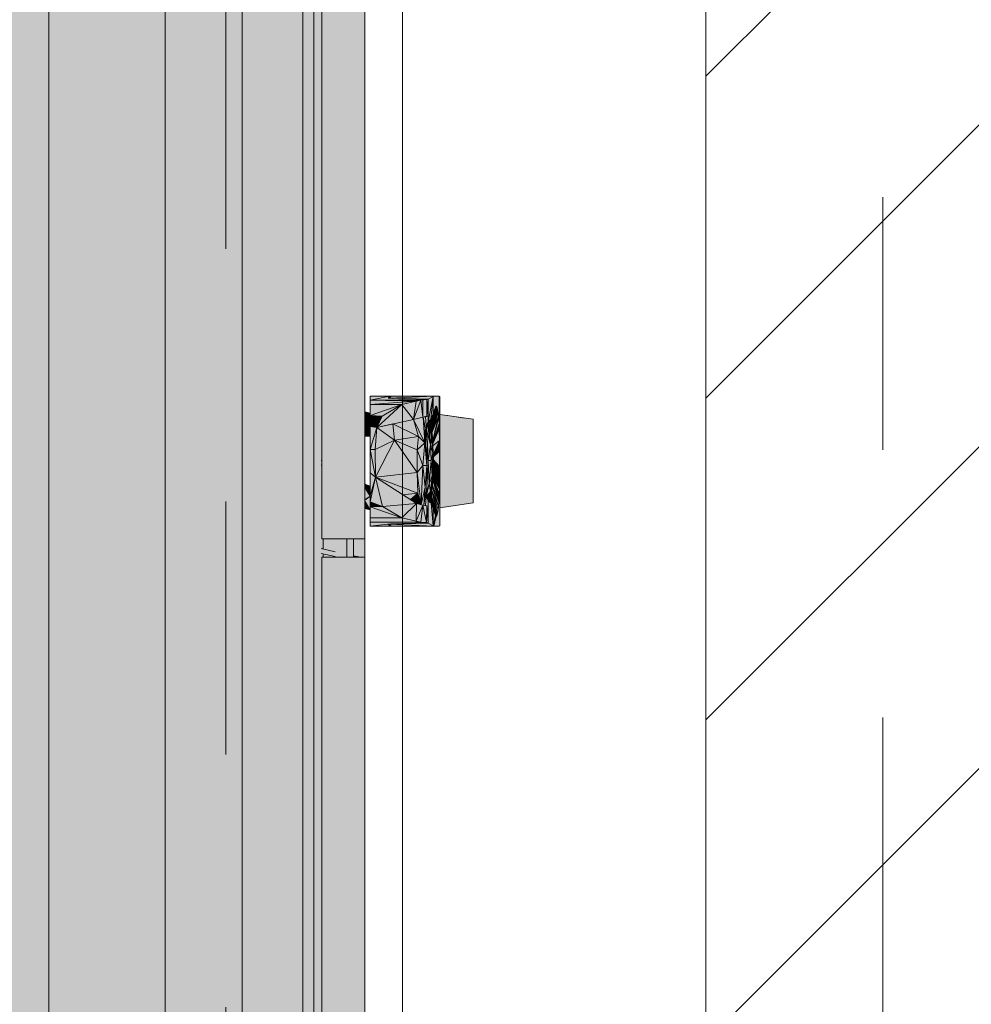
# Model space of a CAD drawing. Header units: metres. Extents: x -3.6 to 85.2, y -11 to 16.8.
# Tile 303 of 508: x 36.188 to 36.565, y 1.091 to 1.481. Entities that reach past the tile are written whole.
import ezdxf

# ---------------------------------------------------------------- set-up
doc = ezdxf.new("R2010")
doc.units = ezdxf.units.M
doc.header["$MEASUREMENT"] = 0
for name, pattern in [('Achse', [0.2, 0.1, -0.05, 0, -0.05]), ('Strichlinie doppelt', [0.546806, 0.264583, -0.105833, 0.070556, -0.105833]), ('Wipeout_Contour', [1, 0, -1])]:
    doc.linetypes.add(name, pattern=pattern)
for name, color, linetype in [('451 - Universal.Achsen Raster', 7, 'Continuous'), ('605 - Struktur.Wand Innen', 7, 'Continuous'), ('653 - Abdeckung.TB Verkofferung', 7, 'Continuous'), ('Neubau_612 - Struktur.Stahlbau', 7, 'Continuous'), ('Neubau_701 - Einrichtung.Möbel', 7, 'Continuous')]:
    doc.layers.add(name, color=color, linetype=linetype)

msp = doc.modelspace()

# ---------------------------------------------------------------- hatches: boundary and pattern name
at = {"layer": '653 - Abdeckung.TB Verkofferung', "linetype": 'Continuous', "lineweight": 0, "true_color": 0x1c1c1c}
msp.add_hatch(color=250, dxfattribs=at).paths.add_polyline_path([(35.49908, 1.79998), (36.32503, 1.79998), (36.32503, 0.79998), (35.49908, 0.79998)])
at = {"layer": 'Neubau_701 - Einrichtung.Möbel', "linetype": 'Continuous', "lineweight": 0, "true_color": 0x3a3a3a}
for points in [[(36.31103, 1.79472), (36.31103, 1.78296), (36.30802, 1.7792), (36.30802, 1.27532), (36.32503, 1.27532), (36.32503, 1.79472)], [(36.30802, 1.7686), (36.30481, 1.77262), (36.30481, 0.82734), (36.30802, 0.83137), (36.30802, 1.26795), (36.30858, 1.26795), (36.30858, 1.26932), (36.30775, 1.2695), (36.30775, 1.27141), (36.30858, 1.27122), (36.30858, 1.27532), (36.30802, 1.27532), (36.30802, 1.30446), (36.30775, 1.3044), (36.30775, 1.3063), (36.30802, 1.30636)], [(36.30055, 1.75862), (36.30019, 1.75603), (36.29947, 1.75356), (36.29842, 1.75128), (36.29707, 1.74927), (36.29546, 1.74758), (36.29364, 1.74627), (36.29167, 1.74537), (36.2896, 1.74491), (36.2875, 1.74491), (36.28543, 1.74537), (36.28345, 1.74627), (36.28163, 1.74758), (36.28002, 1.74927), (36.27867, 1.75128), (36.27762, 1.75356), (36.2769, 1.75603), (36.27654, 1.75862), (36.27654, 0.84135), (36.2769, 0.84393), (36.27762, 0.8464), (36.27867, 0.84868), (36.28002, 0.85069), (36.28163, 0.85238), (36.28345, 0.8537), (36.28543, 0.85459), (36.2875, 0.85505), (36.2896, 0.85505), (36.29167, 0.85459), (36.29364, 0.8537), (36.29546, 0.85238), (36.29707, 0.85069), (36.29842, 0.84868), (36.29947, 0.8464), (36.30019, 0.84393), (36.30055, 0.84135)], [(36.33491, 1.33164), (36.32714, 1.33015), (36.34959, 1.33032), (36.35011, 1.33044), (36.33554, 1.33084), (36.33441, 1.33094), (36.33431, 1.33095)], [(36.33491, 1.33164), (36.32714, 1.33164), (36.32714, 1.33015)], [(36.34959, 1.33032), (36.32714, 1.33015), (36.34716, 1.33015)], [(36.3454, 1.32968), (36.34716, 1.33015), (36.32714, 1.33015)], [(36.32714, 1.32837), (36.3454, 1.32968), (36.32714, 1.33015)], [(36.32714, 1.32837), (36.33972, 1.32837), (36.3454, 1.32968)], [(36.32714, 1.32837), (36.32714, 1.32401), (36.33972, 1.32837)], [(36.32714, 1.32401), (36.33187, 1.3238), (36.33972, 1.32837)], [(36.33972, 1.32837), (36.33187, 1.3238), (36.32978, 1.3193)], [(36.34424, 1.32251), (36.33972, 1.32837), (36.32978, 1.3193)], [(36.33491, 1.33164), (36.33431, 1.33095), (36.33441, 1.33094), (36.33481, 1.33091), (36.33481, 1.33095), (36.33485, 1.331)], [(36.35207, 1.33154), (36.35231, 1.33164), (36.33481, 1.33095), (36.33611, 1.33084), (36.35015, 1.33046)], [(36.35231, 1.33164), (36.33541, 1.33164), (36.33481, 1.33095)], [(36.33611, 1.33084), (36.33481, 1.33095), (36.33484, 1.3309), (36.33554, 1.33084), (36.33611, 1.33082)], [(36.33481, 1.33095), (36.33481, 1.33091), (36.33484, 1.3309)], [(36.33498, 1.33114), (36.33491, 1.33164), (36.33485, 1.331)], [(36.33498, 1.33114), (36.33541, 1.33164), (36.33491, 1.33164)], [(36.33611, 1.33084), (36.33619, 1.33082), (36.35011, 1.33044), (36.35011, 1.33042), (36.35015, 1.33046)], [(36.33619, 1.33082), (36.33611, 1.33084), (36.33611, 1.33082)], [(36.34424, 1.32251), (36.3454, 1.32968), (36.33972, 1.32837)], [(36.34801, 1.32335), (36.34716, 1.33015), (36.34424, 1.32251)], [(36.34716, 1.33015), (36.3454, 1.32968), (36.34424, 1.32251)], [(36.34959, 1.33032), (36.34716, 1.33015), (36.34801, 1.33019)], [(36.34801, 1.32335), (36.34801, 1.33019), (36.34716, 1.33015)], [(36.34959, 1.32371), (36.34959, 1.33032), (36.34801, 1.33019), (36.34801, 1.32335)], [(36.35015, 1.33046), (36.35011, 1.33042), (36.35011, 1.32382), (36.34909, 1.32352), (36.34934, 1.32014), (36.35015, 1.32163)], [(36.34959, 1.33032), (36.35011, 1.32382), (36.35011, 1.33044)], [(36.34959, 1.33032), (36.34959, 1.32371), (36.35011, 1.32382)], [(36.35015, 1.32163), (36.35207, 1.33154), (36.35015, 1.33046)], [(36.35207, 1.33154), (36.35015, 1.32163), (36.35119, 1.3226)], [(36.35207, 1.32476), (36.35207, 1.33154), (36.35119, 1.3226)], [(36.35444, 1.31988), (36.35445, 1.33164), (36.35231, 1.33164), (36.35207, 1.33154), (36.35207, 1.32476), (36.35235, 1.32554), (36.35233, 1.32546), (36.35316, 1.32771), (36.35332, 1.32777), (36.35337, 1.32772), (36.35361, 1.32713), (36.35364, 1.32702), (36.35378, 1.32646), (36.35396, 1.32546), (36.35401, 1.32515), (36.3542, 1.32381), (36.35425, 1.32334), (36.3544, 1.32084)], [(36.35445, 1.33164), (36.35444, 1.31988), (36.35466, 1.33155)], [(36.35466, 1.33155), (36.35444, 1.31988), (36.35445, 1.31967)], [(36.35466, 1.33155), (36.35445, 1.31967), (36.35446, 1.31927)], [(36.35466, 1.33155), (36.35446, 1.31927), (36.35447, 1.31905)], [(36.35448, 1.31881), (36.35466, 1.33155), (36.35447, 1.31905)], [(36.35458, 1.31409), (36.35466, 1.33155), (36.35448, 1.31881)], [(36.35459, 1.31224), (36.35466, 1.33155), (36.35458, 1.31409)], [(36.35459, 1.30386), (36.35466, 1.33155), (36.35459, 1.30988)], [(36.35466, 1.33155), (36.35459, 1.30386), (36.3546, 1.30033), (36.35463, 1.28734), (36.35465, 1.28042)], [(36.32503, 1.32554), (36.32503, 1.3237), (36.32714, 1.32495)], [(36.32714, 1.32495), (36.32503, 1.3237), (36.32503, 1.32354), (36.32714, 1.32232)], [(36.32714, 1.32401), (36.32714, 1.32206), (36.33187, 1.3238)], [(36.35207, 1.32476), (36.35119, 1.3226), (36.35125, 1.32111)], [(36.35128, 1.32008), (36.35337, 1.32772), (36.35123, 1.32056)], [(36.35337, 1.32772), (36.35125, 1.32065), (36.35123, 1.32056)], [(36.35125, 1.32065), (36.35337, 1.32772), (36.35332, 1.32777)], [(36.35125, 1.32065), (36.35332, 1.32777), (36.35316, 1.32771)], [(36.35316, 1.32771), (36.35125, 1.32111), (36.35125, 1.32065)], [(36.35125, 1.32111), (36.35316, 1.32771), (36.35277, 1.32666)], [(36.35277, 1.32666), (36.35233, 1.32546), (36.35235, 1.32554), (36.35207, 1.32476), (36.35125, 1.32111)], [(36.35337, 1.32772), (36.35128, 1.32008), (36.35128, 1.32004), (36.35361, 1.32713)], [(36.35361, 1.32713), (36.35128, 1.32003), (36.35364, 1.32702)], [(36.35378, 1.32646), (36.35364, 1.32702), (36.35128, 1.32003), (36.35128, 1.32)], [(36.35138, 1.31902), (36.35378, 1.32646), (36.35128, 1.32)], [(36.35141, 1.3188), (36.35378, 1.32646), (36.35138, 1.31902)], [(36.35143, 1.3186), (36.35378, 1.32646), (36.35141, 1.3188)], [(36.35144, 1.31848), (36.35378, 1.32646), (36.35143, 1.3186)], [(36.35378, 1.32646), (36.35144, 1.31848), (36.35145, 1.31839), (36.35396, 1.32546)], [(36.35149, 1.31802), (36.35396, 1.32546), (36.35145, 1.31839)], [(36.3515, 1.31792), (36.35396, 1.32546), (36.35149, 1.31802)], [(36.35153, 1.31759), (36.35396, 1.32546), (36.3515, 1.31792)], [(36.35154, 1.31751), (36.35396, 1.32546), (36.35153, 1.31759)], [(36.35401, 1.32515), (36.35396, 1.32546), (36.35154, 1.31751), (36.35154, 1.31747)], [(36.35156, 1.31728), (36.35401, 1.32515), (36.35154, 1.31747)], [(36.35401, 1.32515), (36.35156, 1.31728), (36.35158, 1.31714), (36.3542, 1.32381)], [(36.35466, 1.32444), (36.35465, 1.28753), (36.36786, 1.28944), (36.36786, 1.32253)], [(36.36447, 1.32302), (36.35775, 1.32401), (36.35661, 1.32415)], [(36.32503, 1.32354), (36.32503, 1.32064), (36.32714, 1.32232)], [(36.32714, 1.32232), (36.32503, 1.32064), (36.32503, 1.32012)], [(36.32714, 1.31906), (36.32714, 1.32232), (36.32503, 1.32012), (36.32503, 1.31992)], [(36.32978, 1.3193), (36.33187, 1.3238), (36.32714, 1.31964)], [(36.33187, 1.3238), (36.32714, 1.32206), (36.32714, 1.31964)], [(36.34424, 1.32251), (36.32978, 1.3193), (36.33607, 1.32069)], [(36.33679, 1.31427), (36.33607, 1.32069), (36.32978, 1.3193)], [(36.34424, 1.32251), (36.33607, 1.32069), (36.34621, 1.31579)], [(36.34621, 1.31579), (36.33607, 1.32069), (36.33679, 1.31427)], [(36.34811, 1.32337), (36.34424, 1.32251), (36.34874, 1.31319)], [(36.34424, 1.32251), (36.34621, 1.31579), (36.34874, 1.31319)], [(36.34959, 1.32371), (36.34811, 1.32337), (36.34909, 1.32352)], [(36.34983, 1.31329), (36.34909, 1.32352), (36.34811, 1.32337), (36.34896, 1.3191)], [(36.34896, 1.3191), (36.34811, 1.32337), (36.34874, 1.31319)], [(36.35011, 1.32382), (36.34959, 1.32371), (36.34909, 1.32352)], [(36.35119, 1.3226), (36.35015, 1.32163), (36.34934, 1.32014), (36.34934, 1.32011), (36.34942, 1.32021), (36.34987, 1.32073), (36.35025, 1.32113), (36.35056, 1.32141), (36.35072, 1.32152), (36.3508, 1.32157), (36.3511, 1.32154), (36.35114, 1.32135)], [(36.34944, 1.31876), (36.34942, 1.32021), (36.34934, 1.32011)], [(36.34987, 1.32073), (36.34942, 1.32021), (36.34944, 1.31876), (36.34945, 1.31857)], [(36.34987, 1.32073), (36.34945, 1.31857), (36.34946, 1.31842), (36.35106, 1.3124)], [(36.35106, 1.3124), (36.35025, 1.32113), (36.34987, 1.32073)], [(36.35056, 1.32141), (36.35025, 1.32113), (36.35146, 1.31546)], [(36.35146, 1.31546), (36.35025, 1.32113), (36.35106, 1.3124)], [(36.35146, 1.31546), (36.35072, 1.32152), (36.35056, 1.32141)], [(36.35175, 1.31546), (36.3508, 1.32157), (36.35072, 1.32152)], [(36.35175, 1.31546), (36.35072, 1.32152), (36.35146, 1.31546)], [(36.3511, 1.32154), (36.3508, 1.32157), (36.35175, 1.31546)], [(36.3511, 1.32154), (36.35175, 1.31546), (36.35114, 1.32135)], [(36.35119, 1.3226), (36.35114, 1.32135), (36.35125, 1.32111)], [(36.35114, 1.32135), (36.35123, 1.32057), (36.35125, 1.32065)], [(36.35125, 1.32111), (36.35114, 1.32135), (36.35125, 1.32065)], [(36.35186, 1.31359), (36.3542, 1.32381), (36.35158, 1.31714), (36.35173, 1.31565), (36.35175, 1.31546)], [(36.35425, 1.32334), (36.3542, 1.32381), (36.35186, 1.31359), (36.35187, 1.3135)], [(36.35425, 1.32334), (36.35187, 1.3135), (36.35189, 1.31311), (36.3544, 1.32084)], [(36.35444, 1.31988), (36.3544, 1.32084), (36.35189, 1.31311), (36.3519, 1.31297)], [(36.32503, 1.31992), (36.32503, 1.31974), (36.32714, 1.31592), (36.32714, 1.31906)], [(36.32503, 1.31974), (36.32503, 1.31582), (36.32714, 1.31592)], [(36.32978, 1.3193), (36.32714, 1.31964), (36.32714, 1.31057)], [(36.32909, 1.31057), (36.32978, 1.3193), (36.32714, 1.31057)], [(36.32978, 1.3193), (36.32909, 1.31057), (36.33679, 1.31427)], [(36.34874, 1.31319), (36.34959, 1.30423), (36.34896, 1.3191)], [(36.34983, 1.31329), (36.34896, 1.3191), (36.34959, 1.30423)], [(36.34946, 1.31842), (36.34983, 1.31329), (36.35004, 1.30661), (36.35006, 1.30626), (36.35106, 1.3124)], [(36.35445, 1.31967), (36.35444, 1.31988), (36.3519, 1.31297), (36.3519, 1.31294)], [(36.35445, 1.31967), (36.3519, 1.31294), (36.3519, 1.31288), (36.35446, 1.31927)], [(36.35447, 1.31905), (36.35446, 1.31927), (36.3519, 1.31288), (36.35191, 1.31285)], [(36.35448, 1.31881), (36.35447, 1.31905), (36.35191, 1.31285), (36.35191, 1.31282)], [(36.35448, 1.31881), (36.35191, 1.31282), (36.35195, 1.3121), (36.35458, 1.31409)], [(36.33679, 1.31427), (36.32909, 1.31057), (36.32921, 1.2996)], [(36.34576, 1.30144), (36.33679, 1.31427), (36.32921, 1.2996)], [(36.34576, 1.31051), (36.34621, 1.31579), (36.33679, 1.31427)], [(36.34576, 1.30144), (36.34576, 1.31051), (36.33679, 1.31427)], [(36.34621, 1.31579), (36.34576, 1.31051), (36.34874, 1.31319)], [(36.34874, 1.31319), (36.34576, 1.31051), (36.34801, 1.30431)], [(36.34959, 1.30423), (36.34874, 1.31319), (36.34801, 1.30431)], [(36.34983, 1.31329), (36.34959, 1.30423), (36.35011, 1.30436)], [(36.35106, 1.3124), (36.35006, 1.30626), (36.35123, 1.30626)], [(36.35146, 1.31546), (36.35106, 1.3124), (36.35198, 1.30933)], [(36.35106, 1.3124), (36.35123, 1.30626), (36.35198, 1.30933)], [(36.35175, 1.31546), (36.35146, 1.31546), (36.35198, 1.30933)], [(36.35175, 1.31546), (36.35198, 1.30933), (36.35211, 1.30933)], [(36.35458, 1.31409), (36.35195, 1.3121), (36.35211, 1.30933), (36.35212, 1.30853)], [(36.35458, 1.31409), (36.35347, 1.31158), (36.35459, 1.31224)], [(36.32909, 1.31057), (36.32714, 1.31057), (36.32921, 1.2996)], [(36.32714, 1.31057), (36.32714, 1.30138), (36.32921, 1.2996)], [(36.34801, 1.30431), (36.34576, 1.31051), (36.34576, 1.30144)], [(36.3517, 1.30012), (36.35198, 1.30933), (36.35123, 1.30626)], [(36.35198, 1.30933), (36.3517, 1.30012), (36.35216, 1.30626)], [(36.35198, 1.30933), (36.35216, 1.30626), (36.35211, 1.30933)], [(36.35214, 1.30773), (36.35459, 1.30988), (36.35262, 1.30965), (36.35212, 1.30853)], [(36.35459, 1.30386), (36.35459, 1.30988), (36.35214, 1.30773), (36.35216, 1.30653)], [(36.35285, 1.31017), (36.35262, 1.30965), (36.35385, 1.30979), (36.35438, 1.30985), (36.35438, 1.30991)], [(36.35459, 1.30988), (36.35459, 1.31224), (36.35347, 1.31158), (36.35285, 1.31017)], [(36.3545, 1.30989), (36.35438, 1.30991), (36.35438, 1.30985), (36.3545, 1.30987)], [(36.3545, 1.30989), (36.3545, 1.30987), (36.35459, 1.30988)], [(36.30802, 1.30446), (36.30802, 1.30636), (36.30775, 1.3063), (36.30775, 1.3044)], [(36.35006, 1.30626), (36.35005, 1.30617), (36.35011, 1.30436), (36.34962, 1.29563), (36.3495, 1.29404), (36.35047, 1.29706)], [(36.35004, 1.30661), (36.35005, 1.30617), (36.35006, 1.30626)], [(36.35123, 1.30626), (36.35006, 1.30626), (36.35047, 1.29706)], [(36.35123, 1.30626), (36.35047, 1.29706), (36.3517, 1.30012)], [(36.35216, 1.30626), (36.3517, 1.30012), (36.35182, 1.29706)], [(36.35459, 1.30386), (36.35216, 1.30615), (36.35203, 1.30274)], [(36.35459, 1.30386), (36.35216, 1.30653), (36.35216, 1.30626), (36.35216, 1.30615)], [(36.32714, 1.30138), (36.32714, 1.29233), (36.32921, 1.2996)], [(36.34576, 1.30144), (36.32921, 1.2996), (36.34594, 1.29327)], [(36.34801, 1.30431), (36.34576, 1.30144), (36.34726, 1.28879)], [(36.34576, 1.30144), (36.34594, 1.29327), (36.34726, 1.28879)], [(36.34892, 1.29572), (36.34801, 1.30431), (36.34726, 1.28879)], [(36.34959, 1.30423), (36.34801, 1.30431), (36.34892, 1.29572)], [(36.34959, 1.30423), (36.34841, 1.28853), (36.34962, 1.29563)], [(36.34959, 1.30423), (36.34892, 1.29572), (36.34841, 1.28853)], [(36.35011, 1.30436), (36.34959, 1.30423), (36.34962, 1.29563)], [(36.3546, 1.30033), (36.35459, 1.30386), (36.35196, 1.30079), (36.35194, 1.3002)], [(36.35211, 1.30096), (36.35197, 1.301), (36.35196, 1.30079)], [(36.35438, 1.30362), (36.35438, 1.30377), (36.35203, 1.30274), (36.35197, 1.301), (36.35211, 1.30096)], [(36.35453, 1.30379), (36.35453, 1.30383), (36.35438, 1.30377), (36.35438, 1.30362)], [(36.35459, 1.30386), (36.35453, 1.30383), (36.35453, 1.30379)], [(36.32503, 1.297), (36.32503, 1.29688), (36.32531, 1.29678)], [(36.32503, 1.29688), (36.32503, 1.29557), (36.32714, 1.29209), (36.32714, 1.29615)], [(36.32714, 1.2899), (36.33198, 1.28808), (36.32921, 1.2996)], [(36.32714, 1.29233), (36.32714, 1.2899), (36.32921, 1.2996)], [(36.32921, 1.2996), (36.33999, 1.29267), (36.34594, 1.29327)], [(36.33198, 1.28808), (36.34541, 1.2892), (36.32921, 1.2996)], [(36.35047, 1.29706), (36.34938, 1.29243), (36.34936, 1.29205), (36.35097, 1.29401)], [(36.34938, 1.29243), (36.35047, 1.29706), (36.3495, 1.29404)], [(36.35097, 1.29401), (36.3517, 1.30012), (36.35047, 1.29706)], [(36.35142, 1.29401), (36.3517, 1.30012), (36.35097, 1.29401)], [(36.35113, 1.29091), (36.35182, 1.29706), (36.35142, 1.29401)], [(36.3517, 1.30012), (36.35142, 1.29401), (36.35182, 1.29706)], [(36.35188, 1.29864), (36.35182, 1.29706), (36.35174, 1.29635), (36.35435, 1.29004)], [(36.35443, 1.29167), (36.35189, 1.29889), (36.35188, 1.29877), (36.35439, 1.29086)], [(36.35439, 1.29086), (36.35188, 1.29877), (36.35188, 1.29864), (36.35435, 1.29004)], [(36.35449, 1.29348), (36.3519, 1.29916), (36.35189, 1.29903), (36.35446, 1.29257)], [(36.35446, 1.29257), (36.35189, 1.29903), (36.35189, 1.29895), (36.35444, 1.29208)], [(36.35444, 1.29208), (36.35189, 1.29895), (36.35189, 1.29889), (36.35443, 1.29167)], [(36.35191, 1.29939), (36.3519, 1.29916), (36.35449, 1.29348), (36.35453, 1.29503)], [(36.35454, 1.29586), (36.3546, 1.30033), (36.35194, 1.3002), (36.35191, 1.29952)], [(36.35454, 1.29586), (36.35191, 1.29952), (36.35191, 1.29939), (36.35453, 1.29503)], [(36.3546, 1.30033), (36.35454, 1.29586), (36.35453, 1.29503), (36.35449, 1.29348), (36.35446, 1.29257), (36.35444, 1.29208), (36.35443, 1.29167), (36.35439, 1.29086), (36.35435, 1.29004), (36.35434, 1.28981), (36.3542, 1.28818), (36.354, 1.28672), (36.35376, 1.28544), (36.35361, 1.28482), (36.3535, 1.2845), (36.3532, 1.28421), (36.35231, 1.28033), (36.35445, 1.28033), (36.35465, 1.28042)], [(36.32503, 1.29557), (36.32503, 1.29066), (36.32714, 1.29209)], [(36.34594, 1.29327), (36.33999, 1.29267), (36.34299, 1.29075)], [(36.34594, 1.29327), (36.34299, 1.29075), (36.34475, 1.28962)], [(36.34726, 1.28879), (36.34594, 1.29327), (36.34475, 1.28962), (36.34541, 1.2892)], [(36.34841, 1.28853), (36.34892, 1.29572), (36.34726, 1.28879)], [(36.34962, 1.29563), (36.34841, 1.28853), (36.34909, 1.28844)], [(36.35055, 1.29057), (36.35097, 1.29401), (36.34936, 1.29205), (36.34934, 1.29187)], [(36.35142, 1.29401), (36.35097, 1.29401), (36.35055, 1.29057)], [(36.35113, 1.29091), (36.35142, 1.29401), (36.35055, 1.29057)], [(36.35149, 1.2941), (36.35134, 1.29277), (36.35133, 1.29257), (36.35376, 1.28544)], [(36.3515, 1.29422), (36.35149, 1.2941), (36.35376, 1.28544), (36.354, 1.28672)], [(36.35152, 1.29435), (36.3515, 1.29422), (36.354, 1.28672), (36.3542, 1.28818)], [(36.3542, 1.28818), (36.35171, 1.29612), (36.35152, 1.29435)], [(36.35174, 1.29632), (36.35171, 1.29612), (36.3542, 1.28818), (36.35434, 1.28981)], [(36.35435, 1.29004), (36.35174, 1.29635), (36.35174, 1.29632), (36.35434, 1.28981)], [(36.32714, 1.29209), (36.32503, 1.29066), (36.32503, 1.29051)], [(36.32714, 1.29209), (36.32503, 1.29051), (36.32503, 1.29019), (36.32714, 1.2867)], [(36.32714, 1.2867), (36.32503, 1.29019), (36.32503, 1.28725)], [(36.32714, 1.2899), (36.32714, 1.28797), (36.33198, 1.28808)], [(36.34541, 1.2892), (36.33198, 1.28808), (36.33973, 1.2836)], [(36.3454, 1.2823), (36.34541, 1.2892), (36.33973, 1.2836)], [(36.34541, 1.2892), (36.3454, 1.2823), (36.34801, 1.28862)], [(36.35015, 1.29035), (36.34934, 1.29182), (36.34909, 1.28844), (36.35011, 1.28815), (36.35011, 1.28155), (36.35015, 1.28151)], [(36.35055, 1.29057), (36.34934, 1.29187), (36.34934, 1.29182), (36.35015, 1.29035), (36.35125, 1.28932)], [(36.35125, 1.28932), (36.35015, 1.29035), (36.35015, 1.28151), (36.35207, 1.28043)], [(36.35113, 1.29091), (36.35055, 1.29057), (36.35125, 1.28932)], [(36.35125, 1.29146), (36.35134, 1.29277), (36.35113, 1.29091)], [(36.35125, 1.29146), (36.35113, 1.29091), (36.35147, 1.2899), (36.35201, 1.28807), (36.3532, 1.28421)], [(36.35303, 1.28455), (36.35113, 1.29091), (36.35125, 1.28932), (36.35207, 1.28721)], [(36.35113, 1.29091), (36.35303, 1.28455), (36.35147, 1.2899)], [(36.35132, 1.29254), (36.35125, 1.29146), (36.35361, 1.28482)], [(36.35361, 1.28482), (36.35125, 1.29146), (36.3535, 1.2845)], [(36.35125, 1.29146), (36.3532, 1.28421), (36.3535, 1.2845)], [(36.35207, 1.28721), (36.35125, 1.28932), (36.35303, 1.28455)], [(36.35125, 1.28932), (36.35207, 1.28043), (36.35207, 1.28713)], [(36.35133, 1.29257), (36.35132, 1.29254), (36.35361, 1.28482), (36.35376, 1.28544)], [(36.33973, 1.2836), (36.33198, 1.28808), (36.32714, 1.28797)], [(36.33973, 1.2836), (36.32714, 1.28797), (36.32714, 1.2836)], [(36.34717, 1.28182), (36.34801, 1.28862), (36.3454, 1.2823)], [(36.34801, 1.28862), (36.34717, 1.28182), (36.34936, 1.28169)], [(36.34801, 1.28862), (36.34936, 1.28169), (36.34959, 1.28827)], [(36.34909, 1.28844), (36.34841, 1.28853), (36.34959, 1.28827)], [(36.35011, 1.28815), (36.34909, 1.28844), (36.34959, 1.28827)], [(36.34959, 1.28827), (36.34936, 1.28169), (36.35011, 1.28815)], [(36.35011, 1.28153), (36.35011, 1.28815), (36.34936, 1.28169)], [(36.3532, 1.28421), (36.35201, 1.28807), (36.35303, 1.28455)], [(36.35207, 1.28713), (36.35207, 1.28043), (36.35303, 1.28455)], [(36.3454, 1.2823), (36.33973, 1.2836), (36.32714, 1.2836), (36.32714, 1.28182), (36.34717, 1.28182)], [(36.34717, 1.28182), (36.32714, 1.28182), (36.34936, 1.28169)], [(36.32714, 1.28182), (36.33522, 1.28113), (36.34936, 1.28169)], [(36.32714, 1.28182), (36.32714, 1.28033), (36.33522, 1.28113)], [(36.35207, 1.28043), (36.35015, 1.28151), (36.33537, 1.28109), (36.33481, 1.28102), (36.35231, 1.28033)], [(36.35011, 1.28153), (36.34936, 1.28169), (36.33522, 1.28113)], [(36.35015, 1.28151), (36.35011, 1.28155), (36.35011, 1.28153), (36.33553, 1.28113), (36.33537, 1.28109)], [(36.35231, 1.28033), (36.35303, 1.28455), (36.35207, 1.28043)], [(36.3532, 1.28421), (36.35303, 1.28455), (36.35231, 1.28033)], [(36.33522, 1.28113), (36.32714, 1.28033), (36.33491, 1.28033), (36.33431, 1.28103), (36.33439, 1.28103)], [(36.33481, 1.28102), (36.33481, 1.28108), (36.33439, 1.28103), (36.33431, 1.28102), (36.33491, 1.28033), (36.33485, 1.28097)], [(36.33536, 1.28109), (36.33487, 1.28104), (36.33481, 1.28102), (36.33488, 1.28103)], [(36.33487, 1.28109), (36.33481, 1.28108), (36.33481, 1.28102), (36.33487, 1.28104)], [(36.33481, 1.28102), (36.33548, 1.28027), (36.35231, 1.28033)], [(36.33485, 1.28097), (36.33491, 1.28033), (36.33543, 1.28033)], [(36.33537, 1.28113), (36.33522, 1.28113), (36.33487, 1.28109), (36.33487, 1.28104), (36.33537, 1.28109)], [(36.33537, 1.28109), (36.33553, 1.28113), (36.33539, 1.28113)], [(36.33537, 1.28109), (36.33539, 1.28113), (36.33537, 1.28113)], [(36.31785, 1.26795), (36.31785, 1.27532), (36.30858, 1.27532), (36.30858, 1.27122), (36.31331, 1.27018), (36.31331, 1.26827), (36.30858, 1.26932), (36.30858, 1.26795)], [(36.32057, 1.27532), (36.31785, 1.27532), (36.31785, 1.26795), (36.32057, 1.26795)], [(36.31331, 1.27018), (36.30775, 1.27141), (36.30775, 1.2695), (36.31331, 1.26827)], [(36.32503, 0.80524), (36.32503, 1.26795), (36.30802, 1.26795), (36.30802, 0.82076), (36.31103, 0.81701), (36.31103, 0.80524)], [(36.32057, 1.26858), (36.32057, 1.26795), (36.32343, 1.26795)]]:
    msp.add_hatch(color=250, dxfattribs=at).paths.add_polyline_path(points)
h = msp.add_hatch(color=250, dxfattribs=at)
h.paths.add_polyline_path([(36.30481, 1.78027), (36.24602, 1.78027), (36.24602, 0.81969), (36.30481, 0.81969)])
h.paths.add_polyline_path([(36.2896, 1.77495), (36.29167, 1.77449), (36.29364, 1.7736), (36.29546, 1.77228), (36.29707, 1.77059), (36.29842, 1.76858), (36.29947, 1.7663), (36.30019, 1.76383), (36.30055, 1.76125), (36.30055, 0.83872), (36.30019, 0.83613), (36.29947, 0.83366), (36.29842, 0.83139), (36.29707, 0.82937), (36.29546, 0.82768), (36.29364, 0.82637), (36.29167, 0.82547), (36.2896, 0.82501), (36.2875, 0.82501), (36.28543, 0.82547), (36.28345, 0.82637), (36.28163, 0.82768), (36.28002, 0.82937), (36.27867, 0.83139), (36.27762, 0.83366), (36.2769, 0.83613), (36.27654, 0.83872), (36.27654, 1.76125), (36.2769, 1.76383), (36.27762, 1.7663), (36.27867, 1.76858), (36.28002, 1.77059), (36.28163, 1.77228), (36.28345, 1.7736), (36.28543, 1.77449), (36.2875, 1.77495)], flags=0)
h = msp.add_hatch(color=250, dxfattribs=at)
h.paths.add_polyline_path([(36.24527, 1.62351), (36.24527, 1.611), (35.59636, 1.611), (35.59636, 1.62351), (35.59561, 1.62351), (35.59561, 0.97645), (35.59636, 0.97645), (35.59636, 0.98897), (36.24527, 0.98897), (36.24527, 0.97645), (36.24602, 0.97645), (36.24602, 1.62351)])
h.paths.add_polyline_path([(35.66065, 1.10599), (35.66065, 1.49397), (36.18098, 1.49397), (36.18098, 1.10599)], flags=0)

# ---------------------------------------------------------------- linework, layer by layer
at = {"layer": '653 - Abdeckung.TB Verkofferung', "color": 1, "linetype": 'Continuous', "lineweight": 18, "flags": 128}
msp.add_lwpolyline([(35.49908, 1.79998), (36.32503, 1.79998), (36.32503, 0.79998), (35.49908, 0.79998)], close=True, dxfattribs=at)
at = {"layer": 'Neubau_612 - Struktur.Stahlbau', "color": 1, "linetype": 'Achse', "lineweight": 9}
msp.add_line((36.26999, 0.38998), (36.26999, 5.40998), dxfattribs=at)
at = {"layer": 'Neubau_612 - Struktur.Stahlbau', "color": 1, "linetype": 'Continuous', "lineweight": 13}
for p, q in [((36.33999, 0.38998), (36.33999, 5.40998)), ((36.19999, 0.86998), (36.19999, 1.72998))]:
    msp.add_line(p, q, dxfattribs=at)
at = {"layer": 'Neubau_701 - Einrichtung.Möbel', "color": 7, "linetype": 'Continuous', "lineweight": 13, "true_color": 0xebebeb}
for p, q in [((36.32503, 1.27532), (36.32503, 1.79472)), ((36.30481, 0.81969), (36.30481, 1.78027)), ((36.30802, 1.7792), (36.30802, 1.27532)), ((36.27654, 0.84135), (36.27654, 1.75862)), ((36.30055, 1.75862), (36.30055, 0.84135)), ((36.24602, 0.97645), (36.24602, 1.62351)), ((36.33491, 1.33164), (36.32714, 1.33015)), ((36.33491, 1.33164), (36.32714, 1.33164)), ((36.32714, 1.33164), (36.32714, 1.33015)), ((36.32714, 1.33015), (36.34959, 1.33032)), ((36.32714, 1.32837), (36.32714, 1.33015)), ((36.34716, 1.33015), (36.32714, 1.33015)), ((36.32714, 1.33015), (36.3454, 1.32968)), ((36.3454, 1.32968), (36.32714, 1.32837)), ((36.32714, 1.32837), (36.32714, 1.32401)), ((36.32714, 1.32401), (36.33972, 1.32837)), ((36.33972, 1.32837), (36.32714, 1.32837)), ((36.32978, 1.3193), (36.33972, 1.32837)), ((36.33187, 1.3238), (36.33972, 1.32837)), ((36.33431, 1.33095), (36.33491, 1.33164)), ((36.33554, 1.33084), (36.33431, 1.33095)), ((36.33481, 1.33095), (36.35231, 1.33164)), ((36.33481, 1.33095), (36.33541, 1.33164)), ((36.33611, 1.33084), (36.33481, 1.33095)), ((36.33481, 1.33095), (36.33484, 1.3309)), ((36.33481, 1.33095), (36.33481, 1.33091)), ((36.33485, 1.331), (36.33491, 1.33164)), ((36.33541, 1.33164), (36.33491, 1.33164)), ((36.33491, 1.33164), (36.33498, 1.33114)), ((36.33541, 1.33164), (36.33491, 1.33164)), ((36.33541, 1.33164), (36.35231, 1.33164)), ((36.35011, 1.33044), (36.33554, 1.33084)), ((36.33611, 1.33082), (36.33611, 1.33084)), ((36.33611, 1.33084), (36.35015, 1.33046)), ((36.33611, 1.33084), (36.33619, 1.33082)), ((36.3454, 1.32968), (36.33972, 1.32837)), ((36.33972, 1.32837), (36.34424, 1.32251)), ((36.34716, 1.33015), (36.34424, 1.32251)), ((36.34424, 1.32251), (36.3454, 1.32968)), ((36.3454, 1.32968), (36.34716, 1.33015)), ((36.34959, 1.33032), (36.34716, 1.33015)), ((36.34716, 1.33015), (36.34801, 1.33019)), ((36.34801, 1.32335), (36.34716, 1.33015)), ((36.34959, 1.33032), (36.34801, 1.33019)), ((36.34801, 1.33019), (36.34801, 1.32335)), ((36.35011, 1.33044), (36.34959, 1.33032)), ((36.34959, 1.32371), (36.34959, 1.33032)), ((36.35011, 1.32382), (36.34959, 1.33032)), ((36.35015, 1.33046), (36.35011, 1.33042)), ((36.35011, 1.32382), (36.35011, 1.33044)), ((36.35207, 1.33154), (36.35015, 1.33046)), ((36.35015, 1.32163), (36.35207, 1.33154)), ((36.35015, 1.33046), (36.35015, 1.32163)), ((36.35119, 1.3226), (36.35207, 1.33154)), ((36.35231, 1.33164), (36.35207, 1.33154)), ((36.35207, 1.33154), (36.35207, 1.32476)), ((36.35231, 1.33164), (36.35445, 1.33164)), ((36.35445, 1.33164), (36.35444, 1.31988)), ((36.35444, 1.31988), (36.35466, 1.33155)), ((36.35466, 1.33155), (36.35445, 1.33164)), ((36.35466, 1.33155), (36.35448, 1.31881)), ((36.35466, 1.33155), (36.35458, 1.31409)), ((36.35459, 1.30386), (36.35466, 1.33155)), ((36.35459, 1.31224), (36.35466, 1.33155)), ((36.35466, 1.33155), (36.35465, 1.28042)), ((36.32503, 1.32554), (36.32714, 1.32495)), ((36.32714, 1.32495), (36.32503, 1.3237)), ((36.32714, 1.32401), (36.33187, 1.3238)), ((36.32714, 1.32206), (36.32714, 1.32401)), ((36.35207, 1.32476), (36.35119, 1.3226)), ((36.35332, 1.32777), (36.35125, 1.32065)), ((36.35125, 1.32065), (36.35337, 1.32772)), ((36.35316, 1.32771), (36.35125, 1.32111)), ((36.35125, 1.32065), (36.35316, 1.32771)), ((36.35125, 1.32111), (36.35277, 1.32666)), ((36.35207, 1.32476), (36.35125, 1.32111)), ((36.35337, 1.32772), (36.35128, 1.32008)), ((36.35128, 1.32004), (36.35361, 1.32713)), ((36.35128, 1.32003), (36.35364, 1.32702)), ((36.35128, 1.32), (36.35378, 1.32646)), ((36.35138, 1.31902), (36.35378, 1.32646)), ((36.35141, 1.3188), (36.35378, 1.32646)), ((36.35378, 1.32646), (36.35143, 1.3186)), ((36.35144, 1.31848), (36.35378, 1.32646)), ((36.35396, 1.32546), (36.35145, 1.31839)), ((36.35149, 1.31802), (36.35396, 1.32546)), ((36.35396, 1.32546), (36.3515, 1.31792)), ((36.35396, 1.32546), (36.35153, 1.31759)), ((36.35396, 1.32546), (36.35154, 1.31751)), ((36.35401, 1.32515), (36.35154, 1.31747)), ((36.35156, 1.31728), (36.35401, 1.32515)), ((36.35207, 1.32476), (36.35316, 1.32771)), ((36.35282, 1.32685), (36.35207, 1.32476)), ((36.35316, 1.32771), (36.35282, 1.32685)), ((36.35316, 1.32771), (36.35332, 1.32777)), ((36.35337, 1.32772), (36.35332, 1.32777)), ((36.35361, 1.32713), (36.35337, 1.32772)), ((36.35364, 1.32702), (36.35361, 1.32713)), ((36.35378, 1.32646), (36.35364, 1.32702)), ((36.35378, 1.32646), (36.35396, 1.32546)), ((36.35401, 1.32515), (36.35396, 1.32546)), ((36.35401, 1.32515), (36.3542, 1.32381)), ((36.35466, 1.32444), (36.36786, 1.32253)), ((36.35775, 1.32401), (36.35661, 1.32415)), ((36.35775, 1.32401), (36.36447, 1.32302)), ((36.32503, 1.32354), (36.32714, 1.32232)), ((36.32503, 1.32064), (36.32714, 1.32232)), ((36.32503, 1.32012), (36.32714, 1.32232)), ((36.33187, 1.3238), (36.32714, 1.31964)), ((36.33187, 1.3238), (36.32714, 1.32206)), ((36.32714, 1.31964), (36.32714, 1.32206)), ((36.32978, 1.3193), (36.33187, 1.3238)), ((36.34424, 1.32251), (36.32978, 1.3193)), ((36.33607, 1.32069), (36.32978, 1.3193)), ((36.33679, 1.31427), (36.33607, 1.32069)), ((36.33607, 1.32069), (36.34621, 1.31579)), ((36.34801, 1.32335), (36.34424, 1.32251)), ((36.34424, 1.32251), (36.34621, 1.31579)), ((36.34874, 1.31319), (36.34424, 1.32251)), ((36.34959, 1.32371), (36.34801, 1.32335)), ((36.34909, 1.32352), (36.34811, 1.32337)), ((36.34811, 1.32337), (36.34896, 1.3191)), ((36.34811, 1.32337), (36.34874, 1.31319)), ((36.34909, 1.32352), (36.35011, 1.32382)), ((36.34959, 1.32371), (36.34909, 1.32352)), ((36.34983, 1.31329), (36.34909, 1.32352)), ((36.34934, 1.32014), (36.35015, 1.32163)), ((36.34934, 1.32011), (36.34942, 1.32021)), ((36.34942, 1.32021), (36.34987, 1.32073)), ((36.34944, 1.31876), (36.34942, 1.32021)), ((36.34987, 1.32073), (36.34945, 1.31857)), ((36.34959, 1.32371), (36.35011, 1.32382)), ((36.35025, 1.32113), (36.34987, 1.32073)), ((36.34987, 1.32073), (36.35106, 1.3124)), ((36.35015, 1.32163), (36.35119, 1.3226)), ((36.35025, 1.32113), (36.35056, 1.32141)), ((36.35146, 1.31546), (36.35025, 1.32113)), ((36.35025, 1.32113), (36.35106, 1.3124)), ((36.35072, 1.32152), (36.35056, 1.32141)), ((36.35056, 1.32141), (36.35146, 1.31546)), ((36.35072, 1.32152), (36.3508, 1.32157)), ((36.35146, 1.31546), (36.35072, 1.32152)), ((36.35175, 1.31546), (36.35072, 1.32152)), ((36.3508, 1.32157), (36.3511, 1.32154)), ((36.3508, 1.32157), (36.35175, 1.31546)), ((36.3511, 1.32154), (36.35114, 1.32135)), ((36.35175, 1.31546), (36.3511, 1.32154)), ((36.35114, 1.32135), (36.35119, 1.3226)), ((36.35125, 1.32065), (36.35114, 1.32135)), ((36.35114, 1.32135), (36.35175, 1.31546)), ((36.35125, 1.32111), (36.35114, 1.32135)), ((36.35119, 1.3226), (36.35125, 1.32111)), ((36.35123, 1.32057), (36.35125, 1.32065)), ((36.35123, 1.32056), (36.35123, 1.32057)), ((36.35125, 1.32111), (36.35125, 1.32065)), ((36.35158, 1.31714), (36.3542, 1.32381)), ((36.3542, 1.32381), (36.35186, 1.31359)), ((36.35187, 1.3135), (36.35425, 1.32334)), ((36.35189, 1.31311), (36.3544, 1.32084)), ((36.35425, 1.32334), (36.3542, 1.32381)), ((36.35425, 1.32334), (36.3544, 1.32084)), ((36.3544, 1.32084), (36.35444, 1.31988)), ((36.36786, 1.32253), (36.36786, 1.28944)), ((36.32714, 1.31906), (36.32503, 1.31992)), ((36.32503, 1.31974), (36.32714, 1.31592)), ((36.32714, 1.31057), (36.32714, 1.31964)), ((36.32978, 1.3193), (36.32714, 1.31964)), ((36.32978, 1.3193), (36.32714, 1.31057)), ((36.32978, 1.3193), (36.32909, 1.31057)), ((36.33679, 1.31427), (36.32978, 1.3193)), ((36.34896, 1.3191), (36.34874, 1.31319)), ((36.34959, 1.30423), (36.34896, 1.3191)), ((36.34896, 1.3191), (36.34983, 1.31329)), ((36.35106, 1.3124), (36.34946, 1.31842)), ((36.35444, 1.31988), (36.3519, 1.31297)), ((36.3519, 1.31294), (36.35445, 1.31967)), ((36.35446, 1.31927), (36.3519, 1.31288)), ((36.35191, 1.31285), (36.35447, 1.31905)), ((36.35448, 1.31881), (36.35191, 1.31282)), ((36.35445, 1.31967), (36.35444, 1.31988)), ((36.35445, 1.31967), (36.35446, 1.31927)), ((36.35446, 1.31927), (36.35447, 1.31905)), ((36.35447, 1.31905), (36.35448, 1.31881)), ((36.35448, 1.31881), (36.35458, 1.31409)), ((36.32714, 1.31592), (36.32503, 1.31582)), ((36.32909, 1.31057), (36.33679, 1.31427)), ((36.33679, 1.31427), (36.32921, 1.2996)), ((36.34621, 1.31579), (36.33679, 1.31427)), ((36.33679, 1.31427), (36.34576, 1.31051)), ((36.33679, 1.31427), (36.34576, 1.30144)), ((36.34621, 1.31579), (36.34576, 1.31051)), ((36.34874, 1.31319), (36.34576, 1.31051)), ((36.34874, 1.31319), (36.34621, 1.31579)), ((36.34801, 1.30431), (36.34874, 1.31319)), ((36.34874, 1.31319), (36.34959, 1.30423)), ((36.34983, 1.31329), (36.34959, 1.30423)), ((36.35011, 1.30436), (36.34983, 1.31329)), ((36.35006, 1.30626), (36.35106, 1.3124)), ((36.35106, 1.3124), (36.35146, 1.31546)), ((36.35123, 1.30626), (36.35106, 1.3124)), ((36.35198, 1.30933), (36.35106, 1.3124)), ((36.35175, 1.31546), (36.35146, 1.31546)), ((36.35146, 1.31546), (36.35198, 1.30933)), ((36.35175, 1.31546), (36.35211, 1.30933)), ((36.35175, 1.31546), (36.35198, 1.30933)), ((36.35458, 1.31409), (36.35195, 1.3121)), ((36.35212, 1.30853), (36.35458, 1.31409)), ((36.35458, 1.31409), (36.35459, 1.31224)), ((36.32713, 1.30904), (36.32713, 1.30856)), ((36.32714, 1.31057), (36.32909, 1.31057)), ((36.32714, 1.30138), (36.32714, 1.31057)), ((36.32714, 1.31057), (36.32921, 1.2996)), ((36.32921, 1.2996), (36.32909, 1.31057)), ((36.34576, 1.31051), (36.34801, 1.30431)), ((36.34576, 1.30144), (36.34576, 1.31051)), ((36.35198, 1.30933), (36.35123, 1.30626)), ((36.3517, 1.30012), (36.35198, 1.30933)), ((36.35216, 1.30626), (36.35198, 1.30933)), ((36.35198, 1.30933), (36.35211, 1.30933)), ((36.35211, 1.30933), (36.35216, 1.30626)), ((36.35459, 1.30988), (36.35214, 1.30773)), ((36.35459, 1.30988), (36.35262, 1.30965)), ((36.35285, 1.31017), (36.35459, 1.30988)), ((36.35459, 1.31224), (36.35347, 1.31158)), ((36.35438, 1.30985), (36.35438, 1.30991)), ((36.3545, 1.30987), (36.3545, 1.30989)), ((36.35459, 1.31224), (36.35459, 1.30988)), ((36.35459, 1.30386), (36.35459, 1.30988)), ((36.30802, 1.30636), (36.30775, 1.3063)), ((36.35006, 1.30626), (36.35004, 1.30661)), ((36.35005, 1.30617), (36.35006, 1.30626)), ((36.35123, 1.30626), (36.35006, 1.30626)), ((36.35006, 1.30617), (36.35047, 1.29706)), ((36.35047, 1.29706), (36.35123, 1.30626)), ((36.35123, 1.30626), (36.3517, 1.30012)), ((36.35216, 1.30626), (36.3517, 1.30012)), ((36.35182, 1.29706), (36.35216, 1.30626)), ((36.35216, 1.30653), (36.35459, 1.30386)), ((36.35216, 1.30615), (36.35459, 1.30386)), ((36.30775, 1.3044), (36.30802, 1.30446)), ((36.32714, 1.29233), (36.32714, 1.30138)), ((36.32921, 1.2996), (36.32714, 1.30138)), ((36.34576, 1.30144), (36.32921, 1.2996)), ((36.34801, 1.30431), (36.34576, 1.30144)), ((36.34594, 1.29327), (36.34576, 1.30144)), ((36.34576, 1.30144), (36.34726, 1.28879)), ((36.34726, 1.28879), (36.34801, 1.30431)), ((36.34959, 1.30423), (36.34801, 1.30431)), ((36.34801, 1.30431), (36.34892, 1.29572)), ((36.34959, 1.30423), (36.34841, 1.28853)), ((36.34892, 1.29572), (36.34959, 1.30423)), ((36.34959, 1.30423), (36.35011, 1.30436)), ((36.34962, 1.29563), (36.34959, 1.30423)), ((36.34962, 1.29563), (36.35011, 1.30436)), ((36.35459, 1.30386), (36.35196, 1.30079)), ((36.35211, 1.30096), (36.35197, 1.301)), ((36.35203, 1.30274), (36.35459, 1.30386)), ((36.35438, 1.30362), (36.35438, 1.30377)), ((36.35453, 1.30379), (36.35453, 1.30383)), ((36.3546, 1.30033), (36.35459, 1.30386)), ((36.32503, 1.297), (36.32531, 1.29678)), ((36.32503, 1.29688), (36.32714, 1.29615)), ((36.32921, 1.2996), (36.32714, 1.2899)), ((36.32714, 1.29233), (36.32921, 1.2996)), ((36.34594, 1.29327), (36.32921, 1.2996)), ((36.33198, 1.28808), (36.32921, 1.2996)), ((36.34541, 1.2892), (36.32921, 1.2996)), ((36.35047, 1.29706), (36.34938, 1.29243)), ((36.35047, 1.29706), (36.3495, 1.29404)), ((36.3517, 1.30012), (36.35047, 1.29706)), ((36.35097, 1.29401), (36.35047, 1.29706)), ((36.35097, 1.29401), (36.3517, 1.30012)), ((36.35182, 1.29706), (36.35113, 1.29091)), ((36.35142, 1.29401), (36.3517, 1.30012)), ((36.35182, 1.29706), (36.35142, 1.29401)), ((36.3517, 1.30012), (36.35182, 1.29706)), ((36.35439, 1.29086), (36.35188, 1.29877)), ((36.35188, 1.29864), (36.35435, 1.29004)), ((36.35446, 1.29257), (36.35189, 1.29903)), ((36.35189, 1.29895), (36.35444, 1.29208)), ((36.35443, 1.29167), (36.35189, 1.29889)), ((36.3519, 1.29916), (36.35449, 1.29348)), ((36.35191, 1.29952), (36.35454, 1.29586)), ((36.35453, 1.29503), (36.35191, 1.29939)), ((36.3546, 1.30033), (36.35194, 1.3002)), ((36.35454, 1.29586), (36.3546, 1.30033)), ((36.35465, 1.28042), (36.3546, 1.30033)), ((36.32503, 1.29557), (36.32714, 1.29209)), ((36.33999, 1.29267), (36.34594, 1.29327)), ((36.34299, 1.29075), (36.34594, 1.29327)), ((36.34475, 1.28962), (36.34594, 1.29327)), ((36.34594, 1.29327), (36.34726, 1.28879)), ((36.34726, 1.28879), (36.34892, 1.29572)), ((36.34892, 1.29572), (36.34841, 1.28853)), ((36.34841, 1.28853), (36.34962, 1.29563)), ((36.34962, 1.29563), (36.34909, 1.28844)), ((36.34936, 1.29205), (36.35097, 1.29401)), ((36.35055, 1.29057), (36.35097, 1.29401)), ((36.35055, 1.29057), (36.35142, 1.29401)), ((36.35097, 1.29401), (36.35142, 1.29401)), ((36.35142, 1.29401), (36.35113, 1.29091)), ((36.35376, 1.28544), (36.35149, 1.2941)), ((36.3515, 1.29422), (36.354, 1.28672)), ((36.3542, 1.28818), (36.35152, 1.29435)), ((36.35171, 1.29612), (36.3542, 1.28818)), ((36.35435, 1.29004), (36.35174, 1.29635)), ((36.35434, 1.28981), (36.35174, 1.29632)), ((36.35449, 1.29348), (36.35446, 1.29257)), ((36.35453, 1.29503), (36.35449, 1.29348)), ((36.35454, 1.29586), (36.35453, 1.29503)), ((36.32503, 1.29051), (36.32714, 1.29209)), ((36.32714, 1.29209), (36.32503, 1.29066)), ((36.32714, 1.2867), (36.32503, 1.29019)), ((36.32714, 1.2899), (36.32714, 1.29233)), ((36.32714, 1.2899), (36.32714, 1.28797)), ((36.33198, 1.28808), (36.32714, 1.2899)), ((36.34541, 1.2892), (36.33198, 1.28808)), ((36.34541, 1.2892), (36.33973, 1.2836)), ((36.34541, 1.2892), (36.3454, 1.2823)), ((36.34541, 1.2892), (36.34801, 1.28862)), ((36.35055, 1.29057), (36.34934, 1.29187)), ((36.34934, 1.29182), (36.35015, 1.29035)), ((36.35125, 1.28932), (36.35015, 1.29035)), ((36.35015, 1.29035), (36.35015, 1.28151)), ((36.35113, 1.29091), (36.35055, 1.29057)), ((36.35113, 1.29091), (36.35125, 1.29146)), ((36.35303, 1.28455), (36.35113, 1.29091)), ((36.35113, 1.29091), (36.35125, 1.28932)), ((36.35113, 1.29091), (36.35147, 1.2899)), ((36.35134, 1.29277), (36.35125, 1.29146)), ((36.35125, 1.29146), (36.35361, 1.28482)), ((36.35125, 1.29146), (36.3535, 1.2845)), ((36.35125, 1.29146), (36.3532, 1.28421)), ((36.35207, 1.28043), (36.35125, 1.28932)), ((36.35125, 1.28932), (36.35303, 1.28455)), ((36.35125, 1.28932), (36.35207, 1.28721)), ((36.35361, 1.28482), (36.35132, 1.29254)), ((36.35133, 1.29257), (36.35376, 1.28544)), ((36.35147, 1.2899), (36.35303, 1.28455)), ((36.3542, 1.28818), (36.35434, 1.28981)), ((36.35434, 1.28981), (36.35435, 1.29004)), ((36.35435, 1.29004), (36.35439, 1.29086)), ((36.35439, 1.29086), (36.35443, 1.29167)), ((36.35444, 1.29208), (36.35443, 1.29167)), ((36.35444, 1.29208), (36.35446, 1.29257)), ((36.35465, 1.28753), (36.36786, 1.28944)), ((36.32503, 1.28725), (36.32714, 1.2867)), ((36.32714, 1.28797), (36.33198, 1.28808)), ((36.32714, 1.2836), (36.32714, 1.28797)), ((36.33973, 1.2836), (36.32714, 1.28797)), ((36.33973, 1.2836), (36.33198, 1.28808)), ((36.34801, 1.28862), (36.3454, 1.2823)), ((36.34717, 1.28182), (36.34801, 1.28862)), ((36.34936, 1.28169), (36.34801, 1.28862)), ((36.34801, 1.28862), (36.34959, 1.28827)), ((36.34909, 1.28844), (36.34841, 1.28853)), ((36.35011, 1.28815), (36.34909, 1.28844)), ((36.34909, 1.28844), (36.34959, 1.28827)), ((36.34959, 1.28827), (36.34936, 1.28169)), ((36.34936, 1.28169), (36.35011, 1.28815)), ((36.34959, 1.28827), (36.35011, 1.28815)), ((36.35011, 1.28815), (36.35011, 1.28153)), ((36.3532, 1.28421), (36.35201, 1.28807)), ((36.35207, 1.28721), (36.35303, 1.28455)), ((36.35207, 1.28713), (36.35207, 1.28043)), ((36.35361, 1.28482), (36.35376, 1.28544)), ((36.35376, 1.28544), (36.354, 1.28672)), ((36.354, 1.28672), (36.3542, 1.28818)), ((36.32714, 1.28182), (36.32714, 1.2836)), ((36.33973, 1.2836), (36.32714, 1.2836)), ((36.32714, 1.28033), (36.32714, 1.28182)), ((36.34717, 1.28182), (36.32714, 1.28182)), ((36.32714, 1.28182), (36.34936, 1.28169)), ((36.33522, 1.28113), (36.35011, 1.28153)), ((36.33537, 1.28109), (36.35015, 1.28151)), ((36.33973, 1.2836), (36.3454, 1.2823)), ((36.3454, 1.2823), (36.34717, 1.28182)), ((36.34936, 1.28169), (36.34717, 1.28182)), ((36.35011, 1.28153), (36.34936, 1.28169)), ((36.35011, 1.28155), (36.35015, 1.28151)), ((36.35015, 1.28151), (36.35207, 1.28043)), ((36.35207, 1.28043), (36.35303, 1.28455)), ((36.35231, 1.28033), (36.35303, 1.28455)), ((36.3532, 1.28421), (36.35231, 1.28033)), ((36.35303, 1.28455), (36.3532, 1.28421)), ((36.3535, 1.2845), (36.3532, 1.28421)), ((36.3535, 1.2845), (36.35361, 1.28482)), ((36.33522, 1.28113), (36.32714, 1.28033)), ((36.33491, 1.28033), (36.32714, 1.28033)), ((36.33522, 1.28113), (36.33431, 1.28102)), ((36.33431, 1.28102), (36.33491, 1.28033)), ((36.33537, 1.28109), (36.33481, 1.28102)), ((36.33481, 1.28102), (36.33481, 1.28108)), ((36.33481, 1.28102), (36.33487, 1.28104)), ((36.33548, 1.28027), (36.33481, 1.28102)), ((36.33481, 1.28102), (36.35231, 1.28033)), ((36.33491, 1.28033), (36.33485, 1.28097)), ((36.33487, 1.28104), (36.33537, 1.28109)), ((36.33487, 1.28109), (36.33487, 1.28104)), ((36.33491, 1.28033), (36.33543, 1.28033)), ((36.33537, 1.28109), (36.33537, 1.28113)), ((36.33553, 1.28113), (36.33537, 1.28109)), ((36.33539, 1.28113), (36.33537, 1.28109)), ((36.33548, 1.28027), (36.35231, 1.28033)), ((36.35207, 1.28043), (36.35231, 1.28033)), ((36.35445, 1.28033), (36.35231, 1.28033)), ((36.35445, 1.28033), (36.35465, 1.28042)), ((36.32503, 1.27532), (36.30802, 1.27532)), ((36.30858, 1.27532), (36.30858, 1.27122)), ((36.31785, 1.26795), (36.31785, 1.27532)), ((36.32057, 1.27532), (36.32057, 1.26795)), ((36.31331, 1.27018), (36.30775, 1.27141)), ((36.30775, 1.2695), (36.31331, 1.26827)), ((36.30802, 1.26795), (36.32503, 1.26795)), ((36.30802, 1.26795), (36.30802, 0.82076)), ((36.30858, 1.26932), (36.30858, 1.26795)), ((36.32343, 1.26795), (36.32057, 1.26858)), ((36.32503, 0.80524), (36.32503, 1.26795))]:
    msp.add_line(p, q, dxfattribs=at)

# ---------------------------------------------------------------- wipeouts: each hides what was drawn before it
at = {"color": 254, "linetype": 'Wipeout_Contour', "lineweight": 0, "ltscale": 146.845863}
msp.add_wipeout([(36.59999, 5.09998), (36.45999, 5.09998), (36.45999, 0.69998), (36.59999, 0.69998)], dxfattribs=at).dxf.layer = '605 - Struktur.Wand Innen'

# ---------------------------------------------------------------- next in the draw order: hatches: boundary and pattern name
at = {"layer": '605 - Struktur.Wand Innen', "linetype": 'Continuous', "lineweight": 0, "true_color": 0x000000}
h = msp.add_hatch(dxfattribs=at)
h.set_pattern_fill('MW_Ziegel_0001', color=18, style=0, pattern_type=2)
h.set_pattern_definition([(45, (0, 0), (-0.0636396, 0.0636396), [])])
h.paths.add_polyline_path([(36.59999, 5.09998), (36.45999, 5.09998), (36.45999, 0.69998), (36.59999, 0.69998)])

# ---------------------------------------------------------------- next in the draw order: linework, layer by layer
at = {"layer": '451 - Universal.Achsen Raster', "color": 160, "linetype": 'Strichlinie doppelt', "lineweight": 9, "true_color": 0x3232ff}
msp.add_line((36.52999, -10.585), (36.52999, 16.355), dxfattribs=at)
at = {"layer": '605 - Struktur.Wand Innen', "color": 7, "linetype": 'Continuous', "lineweight": 18, "flags": 128}
msp.add_lwpolyline([(36.45999, 5.09998), (36.45999, 0.69998)], dxfattribs=at)

doc.saveas('drawing.dxf')
